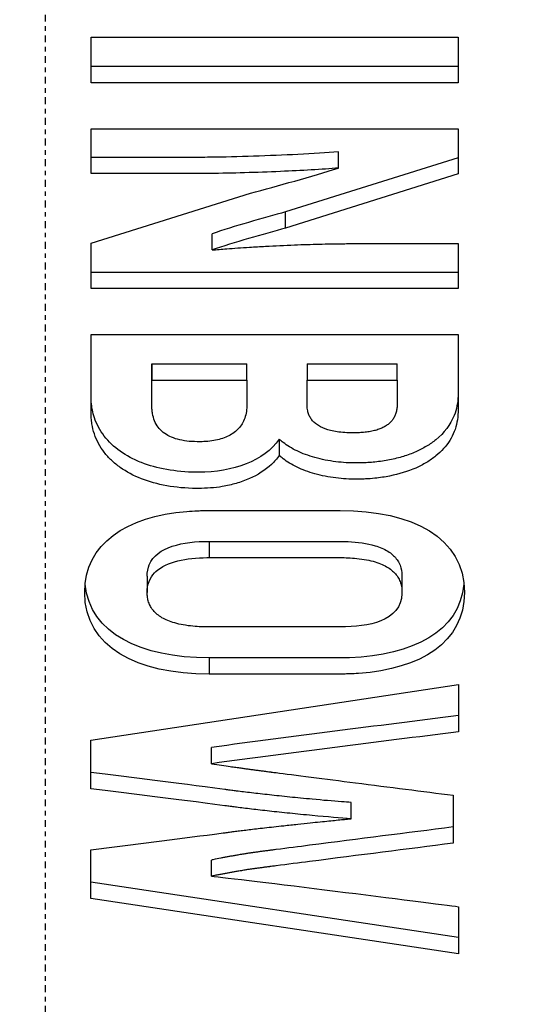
# Model space of a CAD drawing. Header units: millimetres. Extents: x 0 to 4378, y 0 to 2376.
# Tile 577 of 656: x 2251 to 2261, y 1201 to 1222. Entities that reach past the tile are written whole.
import ezdxf

# ---------------------------------------------------------------- set-up
doc = ezdxf.new("R2010")
doc.units = ezdxf.units.MM
doc.header["$LTSCALE"] = 0.2
doc.linetypes.add('CENTER2', pattern=[1.125, 0.75, -0.125, 0.125, -0.125])
doc.layers.add('02_Center Line', color=1, linetype='CENTER2')

# ---------------------------------------------------------------- blocks, each defined once
blk = doc.blocks.new('A$C1d6742d2')
for p, q in [((0.999, 720.924), (0.999, 721.918)), ((0.999, 721.918), (8.999, 721.918)), ((8.999, 721.918), (8.999, 720.924)), ((8.999, 721.278), (0.999, 721.278)), ((8.999, 720.924), (0.999, 720.924)), ((0.999, 718.944), (0.999, 719.922)), ((0.999, 719.922), (8.999, 719.922)), ((8.999, 719.922), (8.999, 718.936)), ((6.393, 719.065), (6.393, 719.419)), ((8.999, 719.289), (5.239, 718.11)), ((8.999, 718.936), (5.239, 717.756)), ((0.999, 717.425), (4.473, 718.516)), ((5.239, 717.756), (5.239, 718.11)), ((3.639, 717.279), (3.639, 717.633)), ((0.999, 716.439), (0.999, 717.425)), ((8.999, 717.417), (8.999, 716.439)), ((8.999, 716.792), (0.999, 716.792)), ((8.999, 716.439), (0.999, 716.439)), ((0.999, 715.436), (8.999, 715.436)), ((2.324, 714.796), (2.324, 714.442)), ((2.324, 714.796), (4.393, 714.796)), ((4.393, 714.442), (4.393, 714.796)), ((5.707, 714.796), (5.707, 714.442)), ((5.707, 714.796), (7.673, 714.796)), ((7.673, 714.442), (7.673, 714.796)), ((2.324, 714.442), (4.393, 714.442)), ((5.707, 714.442), (7.673, 714.442)), ((7.673, 714.287), (7.673, 713.933)), ((4.393, 714.246), (4.393, 713.893)), ((5.102, 713.155), (5.102, 712.802)), ((3.57, 710.93), (3.57, 710.576)), ((2.222, 710.17), (2.222, 709.817)), ((7.776, 710.17), (7.776, 709.816)), ((3.57, 708.392), (3.57, 708.038)), ((0.992, 706.601), (9.006, 707.809)), ((9.006, 707.809), (9.006, 706.781)), ((0.992, 705.54), (0.992, 706.601)), ((3.623, 706.085), (3.623, 706.438)), ((8.891, 705.397), (8.891, 704.353)), ((6.67, 704.887), (6.67, 705.241)), ((0.992, 703.15), (0.992, 704.21)), ((3.623, 703.633), (3.623, 703.986)), ((9.005, 702.295), (0.992, 703.503)), ((9.005, 701.941), (0.992, 703.15)), ((9.005, 702.969), (9.005, 701.941))]:
    blk.add_line(p, q)
for points, knots in [([(6.393, 719.419), (6.134, 719.398), (5.831, 719.379), (5.509, 719.362), (4.888, 719.33), (4.188, 719.306), (3.599, 719.299), (3.518, 719.298), (3.438, 719.298), (3.362, 719.298), (3.34, 719.298), (3.319, 719.298), (3.296, 719.298), (3.267, 719.298), (3.246, 719.298), (3.219, 719.298), (3.214, 719.298), (3.209, 719.298), (3.203, 719.298), (2.383, 719.298), (1.761, 719.298), (0.999, 719.298)], [0, 0, 0, 0, 0.17165, 0.17165, 0.17165, 0.501635, 0.501635, 0.501635, 0.547471, 0.547471, 0.547471, 0.560347, 0.560347, 0.560347, 0.573864, 0.573864, 0.573864, 0.576669, 0.576669, 0.576669, 1, 1, 1, 1]), ([(6.393, 719.065), (6.034, 719.036), (5.59, 719.01), (5.126, 718.99), (4.612, 718.967), (4.07, 718.951), (3.599, 718.946), (3.518, 718.945), (3.438, 718.944), (3.362, 718.944), (3.34, 718.944), (3.319, 718.944), (3.296, 718.944), (3.267, 718.944), (3.246, 718.944), (3.219, 718.944), (3.214, 718.944), (3.209, 718.944), (3.203, 718.944), (2.383, 718.944), (1.761, 718.944), (0.999, 718.944)], [0, 0, 0, 0, 0.238191, 0.238191, 0.238191, 0.501635, 0.501635, 0.501635, 0.547471, 0.547471, 0.547471, 0.560347, 0.560347, 0.560347, 0.573864, 0.573864, 0.573864, 0.576669, 0.576669, 0.576669, 1, 1, 1, 1]), ([(3.639, 717.279), (3.738, 717.288), (3.845, 717.297), (3.957, 717.305), (4.112, 717.317), (4.278, 717.329), (4.45, 717.339), (4.565, 717.347), (4.684, 717.354), (4.803, 717.36), (5.01, 717.371), (5.221, 717.381), (5.431, 717.39), (5.616, 717.397), (5.8, 717.404), (5.977, 717.408), (6.06, 717.41), (6.142, 717.412), (6.221, 717.413), (6.297, 717.415), (6.371, 717.416), (6.443, 717.416), (6.483, 717.416), (6.523, 717.417), (6.565, 717.417), (6.596, 717.417), (6.621, 717.417), (6.651, 717.417), (6.657, 717.417), (6.662, 717.417), (6.668, 717.417), (7.545, 717.417), (8.192, 717.417), (8.999, 717.417)], [0, 0, 0, 0, 0.066939, 0.066939, 0.066939, 0.159387, 0.159387, 0.159387, 0.221067, 0.221067, 0.221067, 0.327242, 0.327242, 0.327242, 0.42098, 0.42098, 0.42098, 0.464956, 0.464956, 0.464956, 0.507138, 0.507138, 0.507138, 0.531034, 0.531034, 0.531034, 0.546345, 0.546345, 0.546345, 0.549378, 0.549378, 0.549378, 1, 1, 1, 1]), ([(5.102, 712.802), (5.052, 712.731), (4.994, 712.666), (4.93, 712.606), (4.797, 712.481), (4.634, 712.377), (4.451, 712.297), (4.359, 712.257), (4.263, 712.222), (4.162, 712.193), (4.065, 712.165), (3.963, 712.142), (3.858, 712.124), (3.692, 712.097), (3.52, 712.083), (3.342, 712.083), (3.325, 712.083), (3.31, 712.083), (3.294, 712.083), (2.831, 712.088), (2.432, 712.163), (2.1, 712.293), (1.926, 712.361), (1.77, 712.444), (1.635, 712.54), (1.566, 712.588), (1.503, 712.64), (1.445, 712.696), (1.387, 712.751), (1.334, 712.809), (1.287, 712.871), (1.24, 712.931), (1.198, 712.995), (1.163, 713.062), (1.127, 713.129), (1.097, 713.198), (1.072, 713.27), (1.048, 713.341), (1.03, 713.415), (1.017, 713.492), (1.011, 713.533), (1.006, 713.575), (1.003, 713.617), (1.001, 713.647), (0.999, 713.677), (0.999, 713.708), (0.999, 713.716), (0.999, 713.723), (0.999, 713.731), (0.999, 714.279), (0.999, 714.871), (0.999, 715.436)], [0, 0, 0, 0, 0.037755, 0.037755, 0.037755, 0.116398, 0.116398, 0.116398, 0.155507, 0.155507, 0.155507, 0.19355, 0.19355, 0.19355, 0.253822, 0.253822, 0.253822, 0.259043, 0.259043, 0.259043, 0.410322, 0.410322, 0.410322, 0.489903, 0.489903, 0.489903, 0.530002, 0.530002, 0.530002, 0.570078, 0.570078, 0.570078, 0.609776, 0.609776, 0.609776, 0.649123, 0.649123, 0.649123, 0.688195, 0.688195, 0.688195, 0.708906, 0.708906, 0.708906, 0.723511, 0.723511, 0.723511, 0.727297, 0.727297, 0.727297, 1, 1, 1, 1]), ([(5.102, 713.155), (4.767, 712.682), (4.093, 712.436), (3.342, 712.436), (3.325, 712.436), (3.31, 712.436), (3.294, 712.436), (2.831, 712.441), (2.432, 712.517), (2.1, 712.646), (2.013, 712.68), (1.931, 712.718), (1.854, 712.759), (1.542, 712.924), (1.307, 713.147), (1.163, 713.416), (1.127, 713.482), (1.097, 713.551), (1.072, 713.623), (1.036, 713.733), (1.012, 713.848), (1.003, 713.971), (1.001, 714), (0.999, 714.031), (0.999, 714.061), (0.999, 714.069), (0.999, 714.077), (0.999, 714.085), (0.999, 714.519), (0.999, 714.982), (0.999, 715.436)], [0, 0, 0, 0, 0.2538219, 0.2538219, 0.2538219, 0.259043, 0.259043, 0.259043, 0.4103217, 0.4103217, 0.4103217, 0.4499551, 0.4499551, 0.4499551, 0.6097762, 0.6097762, 0.6097762, 0.6491225, 0.6491225, 0.6491225, 0.7089061, 0.7089061, 0.7089061, 0.7235108, 0.7235108, 0.7235108, 0.7272975, 0.7272975, 0.7272975, 0.9436129, 0.9436129, 0.9436129, 0.9436129]), ([(8.999, 715.436), (8.999, 714.889), (8.999, 714.342), (8.999, 713.78), (8.999, 713.769), (8.999, 713.758), (8.998, 713.748), (8.997, 713.671), (8.989, 713.598), (8.975, 713.528), (8.96, 713.456), (8.94, 713.387), (8.914, 713.321), (8.888, 713.254), (8.855, 713.19), (8.817, 713.129), (8.739, 713.003), (8.637, 712.89), (8.516, 712.792), (8.453, 712.74), (8.385, 712.693), (8.312, 712.649), (8.238, 712.605), (8.159, 712.564), (8.075, 712.527), (7.903, 712.452), (7.713, 712.394), (7.507, 712.353), (7.403, 712.333), (7.295, 712.317), (7.184, 712.305), (7.117, 712.298), (7.049, 712.293), (6.98, 712.29), (6.946, 712.288), (6.911, 712.287), (6.876, 712.286), (6.855, 712.285), (6.833, 712.285), (6.812, 712.285), (6.798, 712.285), (6.784, 712.285), (6.77, 712.285), (6.705, 712.285), (6.631, 712.287), (6.561, 712.291), (6.486, 712.295), (6.411, 712.302), (6.335, 712.312), (6.258, 712.321), (6.18, 712.334), (6.103, 712.349), (6.028, 712.364), (5.953, 712.381), (5.879, 712.402), (5.808, 712.422), (5.739, 712.444), (5.672, 712.469), (5.609, 712.493), (5.548, 712.518), (5.49, 712.546), (5.433, 712.574), (5.379, 712.603), (5.327, 712.634), (5.278, 712.664), (5.231, 712.696), (5.187, 712.73), (5.157, 712.753), (5.129, 712.777), (5.102, 712.802)], [0, 0, 0, 0, 0.285441, 0.285441, 0.285441, 0.290741, 0.290741, 0.290741, 0.328312, 0.328312, 0.328312, 0.366733, 0.366733, 0.366733, 0.40605, 0.40605, 0.40605, 0.488032, 0.488032, 0.488032, 0.530678, 0.530678, 0.530678, 0.574196, 0.574196, 0.574196, 0.663494, 0.663494, 0.663494, 0.708636, 0.708636, 0.708636, 0.735626, 0.735626, 0.735626, 0.749121, 0.749121, 0.749121, 0.757322, 0.757322, 0.757322, 0.762694, 0.762694, 0.762694, 0.789975, 0.789975, 0.789975, 0.819061, 0.819061, 0.819061, 0.848813, 0.848813, 0.848813, 0.878267, 0.878267, 0.878267, 0.906623, 0.906623, 0.906623, 0.933147, 0.933147, 0.933147, 0.958784, 0.958784, 0.958784, 0.983331, 0.983331, 0.983331, 1, 1, 1, 1]), ([(8.999, 715.436), (8.999, 715.006), (8.999, 714.574), (8.999, 714.133), (8.999, 714.122), (8.999, 714.112), (8.998, 714.101), (8.997, 714.025), (8.989, 713.951), (8.975, 713.881), (8.96, 713.809), (8.94, 713.741), (8.914, 713.675), (8.832, 713.468), (8.695, 713.291), (8.516, 713.145), (8.453, 713.094), (8.385, 713.046), (8.312, 713.003), (8.238, 712.958), (8.159, 712.917), (8.075, 712.881), (7.99, 712.844), (7.9, 712.81), (7.806, 712.782), (7.711, 712.752), (7.611, 712.727), (7.507, 712.707), (7.403, 712.686), (7.295, 712.67), (7.184, 712.659), (7.084, 712.648), (6.981, 712.642), (6.876, 712.639), (6.855, 712.639), (6.833, 712.638), (6.812, 712.638), (6.798, 712.638), (6.784, 712.638), (6.77, 712.638), (6.705, 712.638), (6.631, 712.64), (6.561, 712.644), (6.486, 712.649), (6.411, 712.656), (6.335, 712.665), (6.258, 712.675), (6.18, 712.687), (6.103, 712.702), (6.028, 712.717), (5.953, 712.735), (5.879, 712.756), (5.808, 712.775), (5.739, 712.798), (5.672, 712.823), (5.609, 712.846), (5.548, 712.872), (5.49, 712.9), (5.433, 712.927), (5.379, 712.956), (5.327, 712.988), (5.278, 713.018), (5.231, 713.05), (5.187, 713.084), (5.157, 713.107), (5.129, 713.131), (5.102, 713.155)], [0.0614297, 0.0614297, 0.0614297, 0.0614297, 0.2854408, 0.2854408, 0.2854408, 0.2907413, 0.2907413, 0.2907413, 0.3283119, 0.3283119, 0.3283119, 0.3667332, 0.3667332, 0.3667332, 0.4880324, 0.4880324, 0.4880324, 0.5306778, 0.5306778, 0.5306778, 0.5741963, 0.5741963, 0.5741963, 0.6184788, 0.6184788, 0.6184788, 0.6634943, 0.6634943, 0.6634943, 0.7086357, 0.7086357, 0.7086357, 0.7491214, 0.7491214, 0.7491214, 0.7573221, 0.7573221, 0.7573221, 0.762694, 0.762694, 0.762694, 0.7899754, 0.7899754, 0.7899754, 0.8190615, 0.8190615, 0.8190615, 0.8488132, 0.8488132, 0.8488132, 0.8782669, 0.8782669, 0.8782669, 0.9066228, 0.9066228, 0.9066228, 0.9331467, 0.9331467, 0.9331467, 0.9587842, 0.9587842, 0.9587842, 0.9833308, 0.9833308, 0.9833308, 1, 1, 1, 1]), ([(4.393, 714.442), (4.393, 714.261), (4.393, 714.08), (4.393, 713.893), (4.393, 713.887), (4.393, 713.882), (4.393, 713.877), (4.392, 713.822), (4.387, 713.77), (4.378, 713.721), (4.368, 713.672), (4.355, 713.626), (4.337, 713.583), (4.304, 713.5), (4.256, 713.428), (4.193, 713.365), (4.162, 713.334), (4.128, 713.307), (4.09, 713.281), (4.053, 713.256), (4.013, 713.234), (3.968, 713.213), (3.926, 713.194), (3.879, 713.177), (3.829, 713.162), (3.781, 713.148), (3.728, 713.136), (3.672, 713.126), (3.618, 713.117), (3.56, 713.11), (3.498, 713.106), (3.448, 713.102), (3.396, 713.101), (3.342, 713.101), (3.332, 713.101), (3.323, 713.101), (3.314, 713.101), (3.232, 713.102), (3.156, 713.107), (3.086, 713.115), (3.013, 713.124), (2.946, 713.137), (2.885, 713.154), (2.822, 713.171), (2.765, 713.192), (2.714, 713.217), (2.662, 713.242), (2.615, 713.271), (2.574, 713.304), (2.53, 713.338), (2.493, 713.376), (2.462, 713.418), (2.429, 713.461), (2.403, 713.508), (2.382, 713.558), (2.363, 713.607), (2.348, 713.658), (2.339, 713.713), (2.334, 713.74), (2.33, 713.768), (2.328, 713.797), (2.327, 713.811), (2.326, 713.826), (2.325, 713.84), (2.325, 713.849), (2.325, 713.858), (2.324, 713.867), (2.324, 713.872), (2.324, 713.877), (2.324, 713.882), (2.324, 714.073), (2.324, 714.257), (2.324, 714.442)], [-1, -1, -1, -1, -0.85872, -0.85872, -0.85872, -0.854836, -0.854836, -0.854836, -0.814756, -0.814756, -0.814756, -0.775383, -0.775383, -0.775383, -0.700304, -0.700304, -0.700304, -0.663918, -0.663918, -0.663918, -0.628262, -0.628262, -0.628262, -0.593676, -0.593676, -0.593676, -0.559662, -0.559662, -0.559662, -0.526538, -0.526538, -0.526538, -0.4998, -0.4998, -0.4998, -0.495287, -0.495287, -0.495287, -0.455363, -0.455363, -0.455363, -0.41395, -0.41395, -0.41395, -0.37149, -0.37149, -0.37149, -0.327856, -0.327856, -0.327856, -0.281752, -0.281752, -0.281752, -0.234401, -0.234401, -0.234401, -0.188921, -0.188921, -0.188921, -0.166181, -0.166181, -0.166181, -0.154811, -0.154811, -0.154811, -0.147822, -0.147822, -0.147822, -0.144107, -0.144107, -0.144107, 0, 0, 0, 0]), ([(7.673, 714.442), (7.673, 714.278), (7.673, 714.114), (7.673, 713.933), (7.673, 713.926), (7.673, 713.92), (7.673, 713.914), (7.673, 713.911), (7.673, 713.908), (7.673, 713.905), (7.672, 713.871), (7.669, 713.84), (7.664, 713.81), (7.659, 713.78), (7.652, 713.751), (7.643, 713.725), (7.635, 713.697), (7.624, 713.672), (7.612, 713.648), (7.6, 713.623), (7.586, 713.6), (7.571, 713.579), (7.555, 713.557), (7.537, 713.537), (7.518, 713.519), (7.499, 713.5), (7.478, 713.482), (7.455, 713.466), (7.432, 713.449), (7.408, 713.434), (7.381, 713.42), (7.355, 713.405), (7.326, 713.393), (7.296, 713.381), (7.266, 713.369), (7.234, 713.359), (7.2, 713.349), (7.166, 713.34), (7.129, 713.332), (7.091, 713.325), (7.053, 713.318), (7.012, 713.312), (6.97, 713.307), (6.931, 713.303), (6.89, 713.3), (6.847, 713.298), (6.822, 713.297), (6.796, 713.296), (6.77, 713.295), (6.754, 713.295), (6.737, 713.295), (6.72, 713.295), (6.65, 713.294), (6.591, 713.296), (6.528, 713.301), (6.471, 713.305), (6.415, 713.31), (6.361, 713.319), (6.313, 713.326), (6.266, 713.335), (6.22, 713.346), (6.139, 713.367), (6.064, 713.394), (5.998, 713.428), (5.968, 713.444), (5.939, 713.462), (5.912, 713.482), (5.887, 713.5), (5.863, 713.521), (5.842, 713.543), (5.822, 713.564), (5.803, 713.587), (5.787, 713.612), (5.772, 713.636), (5.758, 713.661), (5.747, 713.688), (5.736, 713.714), (5.727, 713.742), (5.721, 713.771), (5.717, 713.791), (5.713, 713.812), (5.711, 713.834), (5.71, 713.845), (5.709, 713.856), (5.708, 713.867), (5.708, 713.871), (5.708, 713.874), (5.708, 713.878), (5.708, 713.881), (5.708, 713.885), (5.708, 713.888), (5.707, 713.893), (5.707, 713.897), (5.707, 713.9), (5.707, 714.015), (5.707, 714.133), (5.707, 714.261), (5.707, 714.324), (5.707, 714.385), (5.707, 714.442)], [-1, -1, -1, -1, -0.857192, -0.857192, -0.857192, -0.85243, -0.85243, -0.85243, -0.85042, -0.85042, -0.85042, -0.82663, -0.82663, -0.82663, -0.802274, -0.802274, -0.802274, -0.777339, -0.777339, -0.777339, -0.751814, -0.751814, -0.751814, -0.725691, -0.725691, -0.725691, -0.698971, -0.698971, -0.698971, -0.671378, -0.671378, -0.671378, -0.643247, -0.643247, -0.643247, -0.614597, -0.614597, -0.614597, -0.585189, -0.585189, -0.585189, -0.555381, -0.555381, -0.555381, -0.527654, -0.527654, -0.527654, -0.511449, -0.511449, -0.511449, -0.501358, -0.501358, -0.501358, -0.458953, -0.458953, -0.458953, -0.42062, -0.42062, -0.42062, -0.386351, -0.386351, -0.386351, -0.324605, -0.324605, -0.324605, -0.295842, -0.295842, -0.295842, -0.268022, -0.268022, -0.268022, -0.240928, -0.240928, -0.240928, -0.214614, -0.214614, -0.214614, -0.188637, -0.188637, -0.188637, -0.170464, -0.170464, -0.170464, -0.161378, -0.161378, -0.161378, -0.158421, -0.158421, -0.158421, -0.155609, -0.155609, -0.155609, -0.152292, -0.152292, -0.152292, -0.049609, -0.049609, -0.049609, 0, 0, 0, 0]), ([(3.57, 708.038), (2.003, 708.038), (0.861, 708.622), (0.861, 709.816), (0.861, 710.888), (1.77, 711.471), (3.086, 711.583), (3.164, 711.589), (3.243, 711.594), (3.324, 711.597), (3.365, 711.599), (3.406, 711.6), (3.447, 711.601), (3.477, 711.602), (3.507, 711.602), (3.537, 711.602), (3.548, 711.602), (3.559, 711.602), (3.57, 711.602), (4.505, 711.602), (5.477, 711.602), (6.427, 711.602)], [0, 0, 0, 0, 0.38247, 0.38247, 0.38247, 0.725659, 0.725659, 0.725659, 0.745992, 0.745992, 0.745992, 0.756269, 0.756269, 0.756269, 0.763615, 0.763615, 0.763615, 0.766336, 0.766336, 0.766336, 1, 1, 1, 1]), ([(6.427, 711.602), (8.005, 711.602), (9.136, 711.013), (9.136, 709.816), (9.136, 708.726), (8.184, 708.146), (6.83, 708.052), (6.765, 708.047), (6.698, 708.044), (6.631, 708.042), (6.59, 708.04), (6.549, 708.039), (6.507, 708.039), (6.48, 708.039), (6.454, 708.038), (6.427, 708.038), (5.487, 708.038), (4.521, 708.038), (3.57, 708.038)], [0, 0, 0, 0, 0.383267, 0.383267, 0.383267, 0.732438, 0.732438, 0.732438, 0.749283, 0.749283, 0.749283, 0.759624, 0.759624, 0.759624, 0.766145, 0.766145, 0.766145, 1, 1, 1, 1]), ([(2.222, 710.17), (2.222, 710.264), (2.238, 710.348), (2.269, 710.422), (2.434, 710.815), (3.002, 710.93), (3.57, 710.93)], [-0.3048654, -0.3048654, -0.3048654, -0.3048654, -0.2567555, -0.2567555, -0.2567555, 0, 0, 0, 0]), ([(3.57, 710.93), (4.522, 710.93), (5.475, 710.93), (6.388, 710.93), (6.395, 710.93), (6.401, 710.93), (6.408, 710.93), (6.414, 710.93), (6.421, 710.93), (6.427, 710.93), (6.485, 710.93), (6.543, 710.928), (6.602, 710.926), (6.805, 710.917), (7.01, 710.89), (7.19, 710.836), (7.293, 710.805), (7.387, 710.765), (7.469, 710.714), (7.506, 710.691), (7.54, 710.665), (7.571, 710.638), (7.601, 710.611), (7.628, 710.583), (7.652, 710.552), (7.675, 710.523), (7.695, 710.491), (7.712, 710.458), (7.744, 710.394), (7.765, 710.322), (7.773, 710.242), (7.775, 710.219), (7.776, 710.195), (7.776, 710.17), (7.776, 710.17), (7.776, 710.17), (7.776, 710.17)], [-1, -1, -1, -1, -0.6097287, -0.6097287, -0.6097287, -0.6068865, -0.6068865, -0.6068865, -0.6041425, -0.6041425, -0.6041425, -0.5770932, -0.5770932, -0.5770932, -0.4831846, -0.4831846, -0.4831846, -0.4297389, -0.4297389, -0.4297389, -0.4054821, -0.4054821, -0.4054821, -0.3822522, -0.3822522, -0.3822522, -0.3601144, -0.3601144, -0.3601144, -0.3173527, -0.3173527, -0.3173527, -0.3048273, -0.3048273, -0.3048273, -0.3048259, -0.3048259, -0.3048259, -0.3048259]), ([(6.427, 709.065), (5.476, 709.065), (4.525, 709.065), (3.615, 709.065), (3.608, 709.065), (3.602, 709.065), (3.596, 709.065), (3.587, 709.065), (3.578, 709.065), (3.57, 709.065), (3.52, 709.065), (3.458, 709.066), (3.402, 709.068), (3.341, 709.071), (3.28, 709.075), (3.219, 709.08), (3.148, 709.087), (3.078, 709.097), (3.009, 709.109), (2.945, 709.12), (2.883, 709.135), (2.823, 709.152), (2.77, 709.167), (2.719, 709.184), (2.671, 709.204), (2.626, 709.223), (2.584, 709.244), (2.545, 709.267), (2.508, 709.289), (2.473, 709.312), (2.442, 709.339), (2.411, 709.364), (2.384, 709.391), (2.359, 709.42), (2.336, 709.448), (2.315, 709.477), (2.297, 709.509), (2.28, 709.54), (2.265, 709.573), (2.254, 709.607), (2.243, 709.639), (2.235, 709.672), (2.23, 709.707), (2.227, 709.725), (2.225, 709.742), (2.224, 709.761), (2.223, 709.771), (2.222, 709.781), (2.222, 709.792), (2.222, 709.799), (2.222, 709.806), (2.222, 709.813), (2.221, 709.993), (2.281, 710.134), (2.384, 710.243), (2.393, 710.253), (2.402, 710.261), (2.411, 710.27), (2.65, 710.495), (3.084, 710.571), (3.524, 710.576), (3.539, 710.576), (3.555, 710.576), (3.57, 710.576)], [-1, -1, -1, -1, -0.6101, -0.6101, -0.6101, -0.607385, -0.607385, -0.607385, -0.60362, -0.60362, -0.60362, -0.577486, -0.577486, -0.577486, -0.549186, -0.549186, -0.549186, -0.516085, -0.516085, -0.516085, -0.485267, -0.485267, -0.485267, -0.457938, -0.457938, -0.457938, -0.432761, -0.432761, -0.432761, -0.409012, -0.409012, -0.409012, -0.386289, -0.386289, -0.386289, -0.36467, -0.36467, -0.36467, -0.343514, -0.343514, -0.343514, -0.324191, -0.324191, -0.324191, -0.314529, -0.314529, -0.314529, -0.309109, -0.309109, -0.309109, -0.30548, -0.30548, -0.30548, -0.213709, -0.213709, -0.213709, -0.205998, -0.205998, -0.205998, -0.006941, -0.006941, -0.006941, 0, 0, 0, 0]), ([(3.57, 710.576), (4.522, 710.576), (5.475, 710.576), (6.388, 710.576), (6.395, 710.576), (6.401, 710.576), (6.408, 710.576), (6.414, 710.576), (6.421, 710.576), (6.427, 710.576), (6.485, 710.576), (6.543, 710.575), (6.602, 710.572), (6.665, 710.57), (6.728, 710.565), (6.791, 710.559), (6.863, 710.551), (6.935, 710.541), (7.004, 710.528), (7.068, 710.515), (7.13, 710.5), (7.19, 710.482), (7.243, 710.466), (7.295, 710.447), (7.343, 710.426), (7.387, 710.407), (7.429, 710.385), (7.469, 710.36), (7.506, 710.337), (7.54, 710.312), (7.571, 710.284), (7.601, 710.258), (7.628, 710.229), (7.652, 710.198), (7.675, 710.169), (7.695, 710.138), (7.712, 710.104), (7.728, 710.072), (7.742, 710.037), (7.752, 710.001), (7.762, 709.965), (7.769, 709.928), (7.773, 709.888), (7.775, 709.865), (7.776, 709.841), (7.776, 709.816), (7.776, 709.809), (7.776, 709.802), (7.776, 709.795), (7.767, 709.492), (7.582, 709.308), (7.314, 709.199), (7.066, 709.099), (6.746, 709.065), (6.427, 709.065)], [-1, -1, -1, -1, -0.609729, -0.609729, -0.609729, -0.606887, -0.606887, -0.606887, -0.604143, -0.604143, -0.604143, -0.577093, -0.577093, -0.577093, -0.547888, -0.547888, -0.547888, -0.514268, -0.514268, -0.514268, -0.483185, -0.483185, -0.483185, -0.455412, -0.455412, -0.455412, -0.429739, -0.429739, -0.429739, -0.405482, -0.405482, -0.405482, -0.382252, -0.382252, -0.382252, -0.360114, -0.360114, -0.360114, -0.338451, -0.338451, -0.338451, -0.317353, -0.317353, -0.317353, -0.304827, -0.304827, -0.304827, -0.301171, -0.301171, -0.301171, -0.144936, -0.144936, -0.144936, 0, 0, 0, 0]), ([(9.127, 709.994), (9.025, 708.967), (8.013, 708.442), (6.631, 708.395), (6.59, 708.394), (6.549, 708.393), (6.507, 708.392), (6.48, 708.392), (6.454, 708.392), (6.427, 708.392), (5.487, 708.392), (4.521, 708.392), (3.57, 708.392)], [0.4025834, 0.4025834, 0.4025834, 0.4025834, 0.7492826, 0.7492826, 0.7492826, 0.7596237, 0.7596237, 0.7596237, 0.7661445, 0.7661445, 0.7661445, 1, 1, 1, 1]), ([(6.67, 705.241), (6.605, 705.245), (6.534, 705.25), (6.459, 705.255), (6.27, 705.269), (6.052, 705.288), (5.819, 705.31), (5.737, 705.318), (5.652, 705.326), (5.567, 705.334), (5.488, 705.342), (5.408, 705.35), (5.328, 705.358), (5.253, 705.366), (5.177, 705.374), (5.101, 705.382), (5.029, 705.389), (4.957, 705.397), (4.886, 705.405), (4.818, 705.412), (4.75, 705.42), (4.683, 705.427), (4.62, 705.434), (4.558, 705.442), (4.498, 705.449), (4.439, 705.456), (4.381, 705.463), (4.325, 705.469), (4.272, 705.476), (4.22, 705.482), (4.17, 705.489), (4.135, 705.493), (4.101, 705.498), (4.065, 705.502), (4.02, 705.509), (3.99, 705.512), (3.949, 705.518), (3.942, 705.519), (3.934, 705.52), (3.927, 705.521), (3.922, 705.521), (3.917, 705.522), (3.912, 705.523), (2.723, 705.68), (2.014, 705.765), (0.992, 705.894)], [0, 0, 0, 0, 0.044451, 0.044451, 0.044451, 0.155496, 0.155496, 0.155496, 0.194804, 0.194804, 0.194804, 0.231067, 0.231067, 0.231067, 0.265222, 0.265222, 0.265222, 0.29776, 0.29776, 0.29776, 0.328983, 0.328983, 0.328983, 0.35859, 0.35859, 0.35859, 0.387417, 0.387417, 0.387417, 0.415159, 0.415159, 0.415159, 0.434644, 0.434644, 0.434644, 0.453137, 0.453137, 0.453137, 0.456574, 0.456574, 0.456574, 0.458855, 0.458855, 0.458855, 1, 1, 1, 1]), ([(3.623, 706.085), (3.786, 706.06), (3.917, 706.041), (4.03, 706.025), (4.075, 706.018), (4.118, 706.012), (4.158, 706.006), (4.194, 706.001), (4.228, 705.996), (4.262, 705.992), (4.293, 705.987), (4.323, 705.983), (4.354, 705.979), (4.383, 705.975), (4.412, 705.971), (4.441, 705.967), (4.469, 705.963), (4.498, 705.96), (4.527, 705.956), (4.556, 705.952), (4.585, 705.948), (4.614, 705.944), (4.644, 705.94), (4.674, 705.937), (4.704, 705.933), (4.735, 705.929), (4.766, 705.925), (4.798, 705.921), (4.829, 705.916), (4.862, 705.912), (4.896, 705.908), (4.903, 705.907), (4.911, 705.906), (4.918, 705.905), (4.922, 705.905), (4.925, 705.904), (4.928, 705.904), (4.965, 705.899), (5.003, 705.894), (5.035, 705.89), (5.405, 705.843), (6.115, 705.752), (6.762, 705.669), (7.497, 705.575), (8.229, 705.482), (8.891, 705.397)], [0, 0, 0, 0, 0.069161, 0.069161, 0.069161, 0.096686, 0.096686, 0.096686, 0.120771, 0.120771, 0.120771, 0.142928, 0.142928, 0.142928, 0.164213, 0.164213, 0.164213, 0.184882, 0.184882, 0.184882, 0.205107, 0.205107, 0.205107, 0.225013, 0.225013, 0.225013, 0.244632, 0.244632, 0.244632, 0.26416, 0.26416, 0.26416, 0.26848, 0.26848, 0.26848, 0.270399, 0.270399, 0.270399, 0.291438, 0.291438, 0.291438, 0.623583, 0.623583, 0.623583, 1, 1, 1, 1]), ([(6.67, 704.887), (6.443, 704.901), (6.145, 704.926), (5.819, 704.956), (5.737, 704.964), (5.652, 704.972), (5.567, 704.98), (5.488, 704.988), (5.408, 704.996), (5.328, 705.004), (5.253, 705.012), (5.177, 705.02), (5.101, 705.028), (5.029, 705.036), (4.957, 705.043), (4.886, 705.051), (4.818, 705.059), (4.75, 705.066), (4.683, 705.074), (4.62, 705.081), (4.558, 705.088), (4.498, 705.095), (4.439, 705.102), (4.381, 705.109), (4.325, 705.116), (4.272, 705.122), (4.22, 705.129), (4.17, 705.135), (4.135, 705.14), (4.101, 705.144), (4.065, 705.149), (4.02, 705.155), (3.99, 705.159), (3.949, 705.164), (3.942, 705.165), (3.934, 705.166), (3.927, 705.167), (3.922, 705.168), (3.917, 705.169), (3.912, 705.169), (2.723, 705.326), (2.014, 705.411), (0.992, 705.54)], [0, 0, 0, 0, 0.155496, 0.155496, 0.155496, 0.194804, 0.194804, 0.194804, 0.231067, 0.231067, 0.231067, 0.265222, 0.265222, 0.265222, 0.29776, 0.29776, 0.29776, 0.328983, 0.328983, 0.328983, 0.35859, 0.35859, 0.35859, 0.387417, 0.387417, 0.387417, 0.415159, 0.415159, 0.415159, 0.434644, 0.434644, 0.434644, 0.453137, 0.453137, 0.453137, 0.456574, 0.456574, 0.456574, 0.458855, 0.458855, 0.458855, 1, 1, 1, 1]), ([(0.992, 704.21), (1.917, 704.327), (2.843, 704.441), (3.69, 704.552), (3.753, 704.56), (3.816, 704.568), (3.878, 704.576), (3.893, 704.578), (3.909, 704.58), (3.924, 704.582), (3.936, 704.584), (3.948, 704.586), (3.96, 704.587), (3.964, 704.588), (3.969, 704.588), (3.973, 704.589), (4.005, 704.593), (4.036, 704.597), (4.065, 704.601), (4.095, 704.605), (4.138, 704.611), (4.176, 704.616), (4.216, 704.621), (4.258, 704.626), (4.302, 704.631), (4.347, 704.637), (4.395, 704.643), (4.444, 704.649), (4.494, 704.655), (4.547, 704.661), (4.602, 704.667), (4.658, 704.674), (4.717, 704.681), (4.777, 704.687), (4.911, 704.703), (5.053, 704.719), (5.198, 704.734), (5.299, 704.745), (5.402, 704.756), (5.504, 704.767), (5.596, 704.777), (5.687, 704.787), (5.776, 704.796), (5.849, 704.804), (5.921, 704.811), (5.991, 704.818), (6.057, 704.825), (6.121, 704.832), (6.183, 704.838), (6.239, 704.844), (6.293, 704.849), (6.345, 704.855), (6.395, 704.86), (6.444, 704.865), (6.49, 704.869), (6.535, 704.874), (6.577, 704.878), (6.618, 704.882), (6.636, 704.884), (6.653, 704.886), (6.67, 704.887)], [0, 0, 0, 0, 0.489453, 0.489453, 0.489453, 0.525875, 0.525875, 0.525875, 0.534981, 0.534981, 0.534981, 0.541914, 0.541914, 0.541914, 0.544604, 0.544604, 0.544604, 0.563176, 0.563176, 0.563176, 0.587955, 0.587955, 0.587955, 0.614084, 0.614084, 0.614084, 0.640742, 0.640742, 0.640742, 0.668176, 0.668176, 0.668176, 0.696745, 0.696745, 0.696745, 0.760409, 0.760409, 0.760409, 0.805029, 0.805029, 0.805029, 0.844958, 0.844958, 0.844958, 0.877552, 0.877552, 0.877552, 0.908164, 0.908164, 0.908164, 0.93577, 0.93577, 0.93577, 0.962571, 0.962571, 0.962571, 0.988554, 0.988554, 0.988554, 1, 1, 1, 1]), ([(8.891, 704.706), (7.869, 704.576), (6.848, 704.445), (5.763, 704.307), (5.527, 704.276), (5.286, 704.246), (5.035, 704.214), (5.031, 704.213), (5.027, 704.212), (5.023, 704.212), (4.984, 704.207), (4.961, 704.204), (4.927, 704.2), (4.916, 704.198), (4.906, 704.197), (4.896, 704.196), (4.89, 704.195), (4.885, 704.194), (4.879, 704.194), (4.875, 704.193), (4.87, 704.192), (4.866, 704.192), (4.837, 704.188), (4.809, 704.184), (4.783, 704.181), (4.755, 704.177), (4.729, 704.174), (4.704, 704.171), (4.677, 704.167), (4.651, 704.164), (4.627, 704.16), (4.601, 704.157), (4.577, 704.153), (4.554, 704.15), (4.529, 704.147), (4.505, 704.143), (4.482, 704.14), (4.457, 704.136), (4.433, 704.133), (4.41, 704.129), (4.383, 704.125), (4.357, 704.121), (4.332, 704.117), (4.294, 704.111), (4.256, 704.105), (4.218, 704.098), (4.19, 704.094), (4.162, 704.089), (4.134, 704.084), (4.109, 704.079), (4.083, 704.075), (4.057, 704.07), (4.032, 704.065), (4.007, 704.061), (3.981, 704.056), (3.957, 704.051), (3.932, 704.047), (3.905, 704.041), (3.88, 704.037), (3.854, 704.032), (3.827, 704.026), (3.775, 704.016), (3.719, 704.005), (3.655, 703.993), (3.644, 703.991), (3.634, 703.989), (3.623, 703.986)], [0, 0, 0, 0, 0.580253, 0.580253, 0.580253, 0.707006, 0.707006, 0.707006, 0.708512, 0.708512, 0.708512, 0.722953, 0.722953, 0.722953, 0.727282, 0.727282, 0.727282, 0.729764, 0.729764, 0.729764, 0.731618, 0.731618, 0.731618, 0.744704, 0.744704, 0.744704, 0.758403, 0.758403, 0.758403, 0.773503, 0.773503, 0.773503, 0.789234, 0.789234, 0.789234, 0.806073, 0.806073, 0.806073, 0.824406, 0.824406, 0.824406, 0.845161, 0.845161, 0.845161, 0.876185, 0.876185, 0.876185, 0.898659, 0.898659, 0.898659, 0.917949, 0.917949, 0.917949, 0.935568, 0.935568, 0.935568, 0.951676, 0.951676, 0.951676, 0.966876, 0.966876, 0.966876, 0.995288, 0.995288, 0.995288, 1, 1, 1, 1]), ([(8.891, 704.353), (7.869, 704.222), (6.848, 704.092), (5.763, 703.953), (5.527, 703.923), (5.286, 703.892), (5.035, 703.86), (5.031, 703.859), (5.027, 703.859), (5.023, 703.858), (4.984, 703.853), (4.961, 703.851), (4.927, 703.846), (4.916, 703.845), (4.906, 703.843), (4.896, 703.842), (4.89, 703.841), (4.885, 703.841), (4.879, 703.84), (4.875, 703.839), (4.87, 703.839), (4.866, 703.838), (4.837, 703.835), (4.809, 703.831), (4.783, 703.827), (4.755, 703.824), (4.729, 703.82), (4.704, 703.817), (4.677, 703.813), (4.651, 703.81), (4.627, 703.807), (4.601, 703.803), (4.577, 703.8), (4.554, 703.797), (4.529, 703.793), (4.505, 703.79), (4.482, 703.786), (4.457, 703.783), (4.433, 703.779), (4.41, 703.776), (4.383, 703.772), (4.357, 703.768), (4.332, 703.763), (4.294, 703.757), (4.256, 703.751), (4.218, 703.745), (4.19, 703.74), (4.162, 703.735), (4.134, 703.73), (4.109, 703.726), (4.083, 703.721), (4.057, 703.716), (4.032, 703.712), (4.007, 703.707), (3.981, 703.702), (3.957, 703.698), (3.932, 703.693), (3.905, 703.688), (3.88, 703.683), (3.854, 703.678), (3.827, 703.673), (3.8, 703.668), (3.773, 703.662), (3.743, 703.657), (3.715, 703.651), (3.686, 703.645), (3.655, 703.639), (3.644, 703.637), (3.634, 703.635), (3.623, 703.633)], [0, 0, 0, 0, 0.580253, 0.580253, 0.580253, 0.707006, 0.707006, 0.707006, 0.708512, 0.708512, 0.708512, 0.722953, 0.722953, 0.722953, 0.727282, 0.727282, 0.727282, 0.729764, 0.729764, 0.729764, 0.731618, 0.731618, 0.731618, 0.744704, 0.744704, 0.744704, 0.758403, 0.758403, 0.758403, 0.773503, 0.773503, 0.773503, 0.789234, 0.789234, 0.789234, 0.806073, 0.806073, 0.806073, 0.824406, 0.824406, 0.824406, 0.845161, 0.845161, 0.845161, 0.876185, 0.876185, 0.876185, 0.898659, 0.898659, 0.898659, 0.917949, 0.917949, 0.917949, 0.935568, 0.935568, 0.935568, 0.951676, 0.951676, 0.951676, 0.966876, 0.966876, 0.966876, 0.981465, 0.981465, 0.981465, 0.995288, 0.995288, 0.995288, 1, 1, 1, 1]), ([(48.916, 701.322), (48.614, 700.859), (48.307, 700.401), (47.746, 699.59), (47.494, 699.235), (46.892, 698.404), (46.539, 697.931), (45.811, 696.988), (45.438, 696.519), (44.863, 695.819), (44.667, 695.584), (44.106, 694.923), (43.738, 694.501), (43.113, 693.805), (42.859, 693.528), (42.512, 693.156), (42.421, 693.059), (42.128, 692.749), (41.925, 692.538), (41.311, 691.909), (40.896, 691.496), (40.365, 690.984), (40.256, 690.879), (39.707, 690.358), (39.261, 689.948), (38.503, 689.27), (38.193, 689), (37.422, 688.34), (36.957, 687.954), (36.195, 687.342), (35.901, 687.112), (35.158, 686.537), (34.704, 686.198), (34.049, 685.722), (33.851, 685.58), (33.555, 685.37), (33.458, 685.302), (33.167, 685.099), (32.973, 684.966), (32.277, 684.492), (31.77, 684.159), (31.08, 683.721), (30.9, 683.608), (30.186, 683.166), (29.649, 682.844), (28.739, 682.321), (28.371, 682.114), (27.382, 681.572), (26.757, 681.245), (25.822, 680.777), (25.516, 680.627), (24.581, 680.179), (23.947, 679.889), (23.233, 679.578), (23.158, 679.545), (22.915, 679.441), (22.747, 679.369), (22.179, 679.131), (21.776, 678.967), (20.967, 678.649), (20.56, 678.494), (19.814, 678.22), (19.474, 678.099), (18.78, 677.858), (18.426, 677.739), (17.709, 677.506), (17.346, 677.392), (16.609, 677.167), (16.233, 677.057), (15.635, 676.888), (15.412, 676.827), (14.847, 676.674), (14.504, 676.585), (13.805, 676.41), (13.449, 676.325), (12.716, 676.156), (12.339, 676.073), (11.937, 675.989), (11.911, 675.984), (11.854, 675.972), (11.822, 675.965), (11.697, 675.94), (11.604, 675.921), (11.125, 675.824), (10.738, 675.751), (9.92, 675.603), (9.487, 675.53), (9, 675.454), (8.947, 675.446), (8.369, 675.357), (7.844, 675.283), (6.882, 675.162), (6.447, 675.112), (5.587, 675.023), (5.164, 674.984), (4.361, 674.918), (3.982, 674.891), (3.416, 674.856), (3.229, 674.846), (2.701, 674.818), (2.358, 674.803), (1.682, 674.78), (1.348, 674.771), (0.692, 674.76), (0.371, 674.757), (0.033, 674.757), (0.016, 674.757), (-0.008, 674.757), (-0.017, 674.757), (-0.358, 674.757), (-0.691, 674.76), (-1.363, 674.772), (-1.703, 674.781), (-2.357, 674.804), (-2.671, 674.817), (-3.357, 674.852), (-3.73, 674.875), (-4.51, 674.93), (-4.917, 674.962), (-5.523, 675.018), (-5.722, 675.037), (-6.573, 675.124), (-7.224, 675.201), (-8.198, 675.334), (-8.522, 675.381), (-9.291, 675.498), (-9.736, 675.572), (-10.571, 675.72), (-10.962, 675.793), (-11.405, 675.881), (-11.458, 675.891), (-11.591, 675.918), (-11.672, 675.935), (-11.832, 675.967), (-11.91, 675.984), (-12.382, 676.083), (-12.774, 676.169), (-13.533, 676.345), (-13.9, 676.433), (-14.623, 676.615), (-14.978, 676.708), (-15.674, 676.898), (-16.015, 676.994), (-16.581, 677.16), (-16.807, 677.227), (-17.461, 677.426), (-17.887, 677.562), (-18.713, 677.834), (-19.111, 677.971), (-19.903, 678.251), (-20.295, 678.395), (-21.074, 678.69), (-21.459, 678.841), (-21.922, 679.028), (-22.001, 679.06), (-22.247, 679.16), (-22.413, 679.229), (-22.731, 679.363), (-22.884, 679.428), (-23.155, 679.544), (-23.273, 679.595), (-23.892, 679.866), (-24.39, 680.093), (-25.407, 680.572), (-25.924, 680.825), (-26.724, 681.232), (-27.009, 681.38), (-28.04, 681.926), (-28.779, 682.338), (-30.036, 683.076), (-30.558, 683.393), (-31.648, 684.08), (-32.217, 684.452), (-33.109, 685.058), (-33.436, 685.286), (-34.216, 685.84), (-34.664, 686.168), (-35.536, 686.826), (-35.961, 687.156), (-36.784, 687.813), (-37.183, 688.141), (-37.811, 688.671), (-38.042, 688.869), (-38.717, 689.457), (-39.156, 689.85), (-40.007, 690.638), (-40.42, 691.032), (-41.127, 691.727), (-41.425, 692.025), (-41.91, 692.523), (-42.1, 692.72), (-42.412, 693.049), (-42.535, 693.18), (-43.067, 693.751), (-43.469, 694.197), (-44.19, 695.021), (-44.51, 695.396), (-45.218, 696.247), (-45.602, 696.725), (-46.291, 697.607), (-46.596, 698.009), (-47.254, 698.898), (-47.603, 699.386), (-48.23, 700.289), (-48.51, 700.703), (-48.784, 701.12)], [0.1935014, 0.1935014, 0.1935014, 0.1935014, 0.2022331, 0.2022331, 0.2091416, 0.2091416, 0.2185354, 0.2185354, 0.2280897, 0.2280897, 0.2329689, 0.2329689, 0.2418944, 0.2418944, 0.2478794, 0.2478794, 0.25, 0.25, 0.2546633, 0.2546633, 0.2639429, 0.2639429, 0.2663325, 0.2663325, 0.2758971, 0.2758971, 0.2823778, 0.2823778, 0.291903, 0.291903, 0.2977948, 0.2977948, 0.3067459, 0.3067459, 0.3106171, 0.3106171, 0.3125, 0.3125, 0.3162386, 0.3162386, 0.325882, 0.325882, 0.3292645, 0.3292645, 0.3392493, 0.3392493, 0.3459883, 0.3459883, 0.3572216, 0.3572216, 0.3626411, 0.3626411, 0.3737034, 0.3737034, 0.375, 0.375, 0.3778908, 0.3778908, 0.3847543, 0.3847543, 0.3916277, 0.3916277, 0.3973126, 0.3973126, 0.4032105, 0.4032105, 0.4092058, 0.4092058, 0.4153802, 0.4153802, 0.4190268, 0.4190268, 0.4246386, 0.4246386, 0.430437, 0.430437, 0.4365692, 0.4365692, 0.4369794, 0.4369794, 0.4375, 0.4375, 0.4390149, 0.4390149, 0.445276, 0.445276, 0.4522603, 0.4522603, 0.453125, 0.453125, 0.4615649, 0.4615649, 0.4685384, 0.4685384, 0.4752936, 0.4752936, 0.4813116, 0.4813116, 0.4842692, 0.4842692, 0.4896834, 0.4896834, 0.4949482, 0.4949482, 0.5, 0.5, 0.5002568, 0.5002568, 0.5003876, 0.5003876, 0.505614, 0.505614, 0.5109657, 0.5109657, 0.5159157, 0.5159157, 0.5218046, 0.5218046, 0.5282643, 0.5282643, 0.5314191, 0.5314191, 0.541786, 0.541786, 0.5469596, 0.5469596, 0.55408, 0.55408, 0.5603558, 0.5603558, 0.5612004, 0.5612004, 0.5625, 0.5625, 0.5637682, 0.5637682, 0.5700935, 0.5700935, 0.5760487, 0.5760487, 0.5818443, 0.5818443, 0.5874405, 0.5874405, 0.5911611, 0.5911611, 0.5982452, 0.5982452, 0.6049205, 0.6049205, 0.6115549, 0.6115549, 0.6181384, 0.6181384, 0.6194974, 0.6194974, 0.622357, 0.622357, 0.625, 0.625, 0.6270506, 0.6270506, 0.6357771, 0.6357771, 0.6449367, 0.6449367, 0.6500388, 0.6500388, 0.6634534, 0.6634534, 0.6731077, 0.6731077, 0.6838293, 0.6838293, 0.6901228, 0.6901228, 0.6988953, 0.6988953, 0.7074051, 0.7074051, 0.7156068, 0.7156068, 0.7204553, 0.7204553, 0.7298402, 0.7298402, 0.738926, 0.738926, 0.7456432, 0.7456432, 0.75, 0.75, 0.7528673, 0.7528673, 0.7624117, 0.7624117, 0.7702153, 0.7702153, 0.7799043, 0.7799043, 0.7878707, 0.7878707, 0.7973388, 0.7973388, 0.8052283, 0.8052283, 0.8052283, 0.8052283])]:
    blk.add_open_spline(points, degree=3, knots=knots)
for points in [[(4.473, 718.516), (5.062, 718.675), (5.818, 718.883), (6.393, 719.065)], [(5.239, 718.11), (4.761, 717.974), (4.1, 717.796), (3.639, 717.633)], [(5.239, 717.756), (4.761, 717.621), (4.1, 717.442), (3.639, 717.279)], [(2.324, 714.449), (2.324, 714.565), (2.324, 714.681), (2.324, 714.796)], [(3.57, 708.392), (2.082, 708.392), (0.978, 708.919), (0.87, 709.994)], [(9.006, 707.134), (7.211, 706.904), (5.413, 706.686), (3.623, 706.438)], [(9.006, 706.781), (7.211, 706.551), (5.413, 706.333), (3.623, 706.085)], [(3.623, 703.633), (4.172, 703.587), (8.462, 703.039), (9.005, 702.969)]]:
    blk.add_open_spline(points, degree=3)
at = {"layer": '02_Center Line'}
blk.add_line((0, 1425.306), (0, -16.53), dxfattribs=at)

msp = doc.modelspace()

# ---------------------------------------------------------------- block references
msp.add_blockref('A$C1d6742d2', (2251.163, 499.915))

doc.saveas('drawing.dxf')
